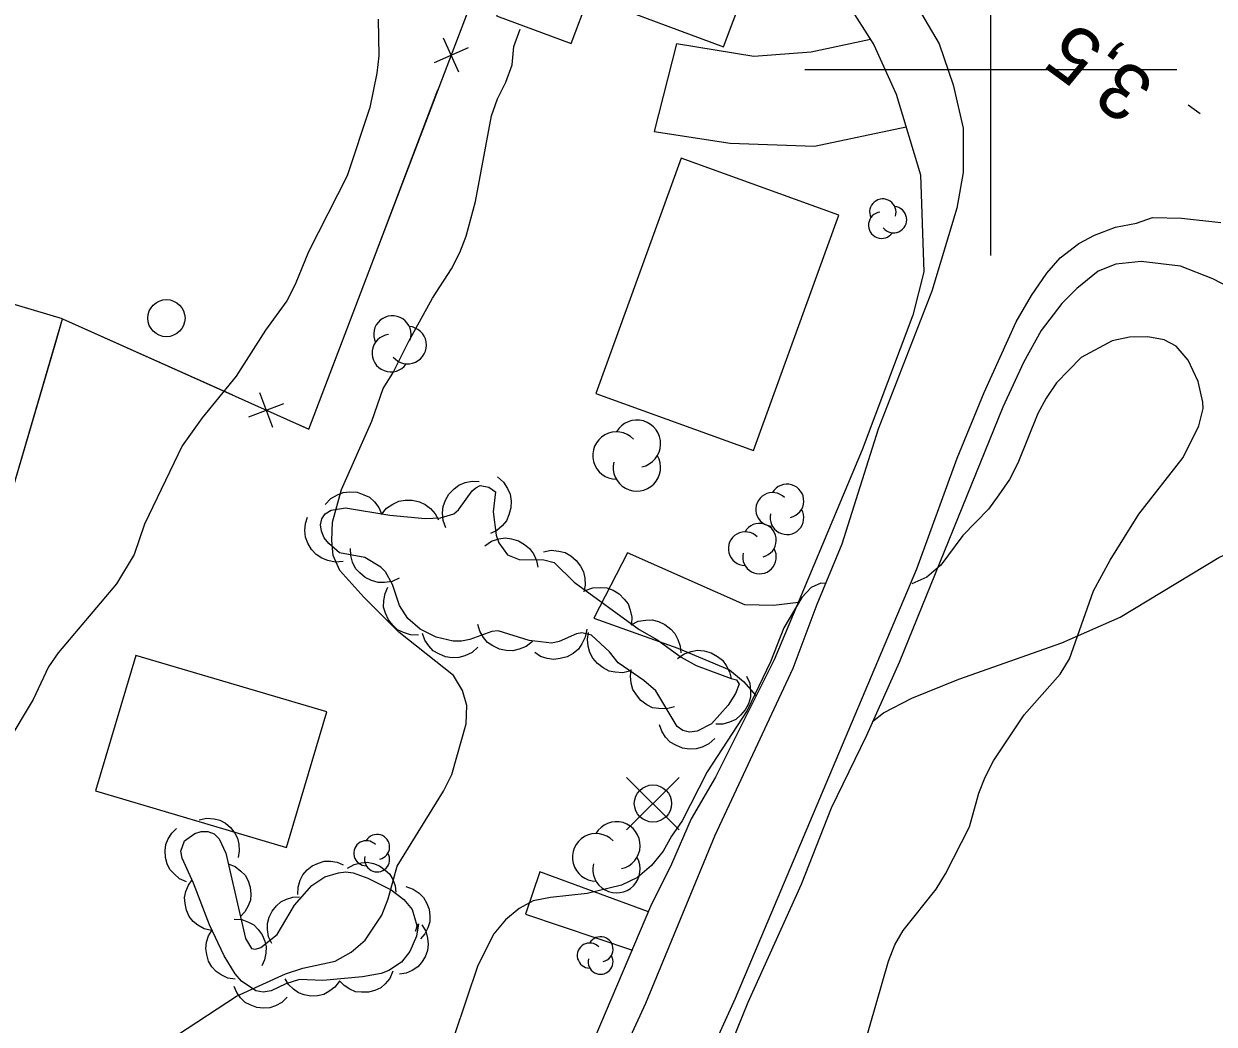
# Model space of a CAD drawing. Extents: x 282461 to 284471, y 5554090 to 5557646.
# Drawn here: x 283348 to 283412, y 5554748.7 to 5554802.5 of the extents above; entities that cross this region are included whole.
import ezdxf

# ---------------------------------------------------------------- set-up
doc = ezdxf.new("R2010")
doc.units = 0
for name, color, linetype in [('Niveau 1', 7, 'Continuous'), ('Niveau 19', 7, 'Continuous'), ('Niveau 2', 7, 'Continuous'), ('Niveau 21', 7, 'Continuous'), ('Niveau 22', 7, 'Continuous'), ('Niveau 3', 7, 'Continuous'), ('Niveau 31', 7, 'Continuous'), ('Niveau 36', 7, 'Continuous'), ('Niveau 37', 7, 'Continuous'), ('Niveau 44', 7, 'Continuous'), ('Niveau 61', 7, 'Continuous')]:
    doc.layers.add(name, color=color, linetype=linetype)

msp = doc.modelspace()

# ---------------------------------------------------------------- linework, layer by layer
at = {"layer": 'Niveau 1'}
msp.add_lwpolyline([(283367.06, 5554802.71), (283367.09, 5554800.74), (283366.99, 5554799.81), (283366.61, 5554797.95), (283365.39, 5554794.28), (283363.31, 5554790.19), (283362.59, 5554788.44), (283362.14, 5554787.56), (283361, 5554785.98), (283359.42, 5554783.52), (283357.6, 5554781.28), (283356.52, 5554779.76), (283354.5, 5554775.56), (283353.94, 5554773.92), (283352.98, 5554772.34), (283349.85, 5554768.64), (283349.34, 5554767.88), (283348.5, 5554766.13), (283347.03, 5554763.67)], dxfattribs=at)
at = {"layer": 'Niveau 19'}
for points in [[(283393.53, 5554801.62), (283390.34, 5554800.93), (283387.25, 5554800.7), (283383.1, 5554801.38), (283381.89, 5554796.66), (283385.97, 5554796.03), (283390.52, 5554795.88), (283395.44, 5554796.92)], [(283389.65, 5554771.35), (283388.31, 5554771.18), (283386.76, 5554771.22), (283380.45, 5554774.01), (283378.64, 5554770.5), (283383.16, 5554768.89), (283385.94, 5554767.72), (283386.69, 5554767.1), (283387.35, 5554766.35)], [(283381.58, 5554754.72), (283375.75, 5554756.86), (283374.97, 5554754.59), (283380.72, 5554752.66)]]:
    msp.add_lwpolyline(points, dxfattribs=at)
at = {"layer": 'Niveau 2'}
for points in [[(283356.27, 5554748.1), (283359.43, 5554750.18), (283362.08, 5554751.39), (283363, 5554751.69), (283364.74, 5554752.07), (283365.6, 5554752.55), (283366.35, 5554753.19), (283367.25, 5554754.54), (283367.59, 5554755.42), (283368.08, 5554757.17), (283370.57, 5554761.21), (283371.02, 5554762.09), (283371.79, 5554764.82), (283371.83, 5554765.81), (283371.59, 5554766.62), (283371.11, 5554767.42), (283368.17, 5554769.75), (283366.29, 5554771.64), (283364.99, 5554773.07), (283364.63, 5554773.87), (283364.56, 5554774.68), (283364.6, 5554775.67), (283365.09, 5554777.42), (283366.72, 5554781.1), (283367.33, 5554782.85), (283367.84, 5554783.67), (283368.68, 5554785.36), (283369.98, 5554787.7), (283371, 5554789.29), (283371.45, 5554790.16), (283371.79, 5554791.04), (283372.28, 5554792.9), (283373.14, 5554797.5), (283373.47, 5554798.43), (283373.92, 5554799.31), (283374.25, 5554800.25), (283374.35, 5554801.23), (283374.69, 5554802.17)], [(283411.14, 5554783.22), (283410.6, 5554784.37), (283409.95, 5554785.12), (283409.31, 5554785.46), (283408.43, 5554785.62), (283407.44, 5554785.6), (283406.52, 5554785.41), (283404.85, 5554784.51), (283403.53, 5554783.16), (283402.96, 5554782.33), (283402.51, 5554781.51), (283401.45, 5554778.83), (283401, 5554777.95), (283400.43, 5554777.13), (283399.86, 5554776.36), (283398.49, 5554774.95), (283397.3, 5554773.36), (283396.55, 5554772.71), (283395.74, 5554772.35)], [(283393.17, 5554747.46), (283394.49, 5554752.07), (283394.83, 5554752.95), (283395.28, 5554753.71), (283397.05, 5554755.94), (283397.56, 5554756.76), (283398.85, 5554759.28), (283399.35, 5554761.09), (283399.68, 5554761.96), (283400.13, 5554762.84), (283401.78, 5554765.31), (283403.72, 5554767.49), (283404.23, 5554768.31), (283405.51, 5554771.98), (283406.41, 5554773.62), (283407.94, 5554776.09), (283410.33, 5554779.14), (283411.18, 5554780.84), (283411.4, 5554781.77), (283411.39, 5554782.12), (283411.14, 5554783.22)], [(283391.11, 5554772.36), (283390.86, 5554772.39), (283390.34, 5554772.15), (283389.83, 5554771.62), (283388.87, 5554769.98), (283388.14, 5554768.16), (283386.9, 5554765.53), (283384.75, 5554762.25), (283383.4, 5554759.61), (283382.83, 5554758.79), (283382.38, 5554757.97), (283381.75, 5554757.21), (283381, 5554756.56), (283380.14, 5554756.14), (283378.29, 5554755.7), (283376.32, 5554755.49), (283375.39, 5554755.31), (283374.64, 5554754.89), (283373.9, 5554754.29), (283373.27, 5554753.53), (283372.42, 5554751.83), (283371.15, 5554748.1)]]:
    msp.add_lwpolyline(points, dxfattribs=at)
at = {"layer": 'Niveau 21'}
for points in [[(283390.87, 5554805.79), (283393.71, 5554801.32), (283394.9, 5554798.67), (283396.21, 5554794.34), (283396.39, 5554789.12), (283395.79, 5554786.79), (283393.08, 5554779.55), (283388.34, 5554768.27), (283385.19, 5554761.95), (283383.89, 5554759.72), (283382.83, 5554757.27), (283381.7, 5554755.01), (283374.54, 5554738.18), (283370.17, 5554727.12), (283369.67, 5554726.01), (283369.07, 5554725.24), (283368.5, 5554724.83), (283367.72, 5554724.53), (283366.97, 5554724.4), (283365.74, 5554724.47), (283361.58, 5554725.21), (283359.34, 5554725.73), (283354.89, 5554727.17), (283354.45, 5554725.94)], [(283395.68, 5554804.02), (283397.21, 5554801.37), (283397.96, 5554799.18), (283398.5, 5554796.84), (283398.51, 5554794.46), (283398.17, 5554792.54), (283396.82, 5554788.08), (283393.94, 5554780.66), (283391.99, 5554774.48), (283390.64, 5554771.24), (283389.34, 5554767.79), (283385.16, 5554758.81), (283381.42, 5554749.79), (283374.62, 5554734.99)], [(283371.31, 5554714.9), (283377.61, 5554730.4), (283381.46, 5554738.99), (283384.3, 5554745.74), (283386.26, 5554750.07), (283396.01, 5554773.15), (283398.19, 5554779.11), (283399.63, 5554782.64), (283401.36, 5554786.44), (283402.18, 5554787.85), (283403, 5554789.05), (283403.72, 5554789.87), (283404.72, 5554790.64), (283405.56, 5554791.09), (283406.7, 5554791.52), (283407.82, 5554791.74), (283408.69, 5554792.04), (283410.25, 5554792.01), (283412.35, 5554791.78)], [(283417.23, 5554785.99), (283411.92, 5554788.75), (283410.18, 5554789.42), (283408.07, 5554789.68), (283406.71, 5554789.54), (283405.76, 5554789.15), (283404.61, 5554788.23), (283403.81, 5554787.41), (283402.69, 5554785.97), (283401.75, 5554784.24), (283400.63, 5554781.84), (283395.07, 5554768.12), (283393.3, 5554764.2), (283391.41, 5554760.28), (283389.79, 5554756.19), (283386.92, 5554749.85), (283385.58, 5554746.52), (283384.01, 5554742.98), (283382.16, 5554738.51), (283376.37, 5554724.14), (283372.62, 5554715.06), (283367.79, 5554704.08)]]:
    msp.add_lwpolyline(points, dxfattribs=at)
at = {"layer": 'Niveau 22'}
msp.add_lwpolyline([(283393.63, 5554764.94), (283394.22, 5554765.42), (283395.74, 5554766.2), (283398.28, 5554767.22), (283403.81, 5554769.17), (283406.94, 5554770.55), (283412.25, 5554773.77), (283415.85, 5554775.45), (283419.2, 5554777.13), (283422.05, 5554778.74), (283426.23, 5554782.14)], dxfattribs=at)
at = {"layer": 'Niveau 3'}
msp.add_line((283411.24, 5554797.62), (283410.6, 5554798.09), dxfattribs=at)
at = {"layer": 'Niveau 31'}
for points in [[(283387.7, 5554806.75), (283376.45, 5554810.97), (283373.42, 5554802.89), (283377.43, 5554801.39), (283378.38, 5554803.92), (283385.62, 5554801.21), (283387.7, 5554806.75)], [(283387.24, 5554779.51), (283391.82, 5554792.17), (283383.34, 5554795.24), (283378.76, 5554782.58), (283387.24, 5554779.51)], [(283364.29, 5554765.46), (283354.02, 5554768.5), (283351.86, 5554761.22), (283362.13, 5554758.18), (283364.29, 5554765.46)]]:
    msp.add_lwpolyline(points, dxfattribs=at)
at = {"layer": 'Niveau 36'}
for p, q in [((283383.23, 5554759.12), (283380.41, 5554761.94)), ((283380.41, 5554759.12), (283383.23, 5554761.94))]:
    msp.add_line(p, q, dxfattribs=at)
for centre in [(283355.671, 5554786.63), (283381.826, 5554760.538)]:
    msp.add_circle(centre, 1, dxfattribs=at)
at = {"layer": 'Niveau 37'}
for p, q in [((283371.39, 5554799.85), (283370.57, 5554801.68)), ((283371.89, 5554801.17), (283370.07, 5554800.36)), ((283361.4, 5554780.75), (283360.69, 5554782.62)), ((283360.11, 5554781.33), (283361.98, 5554782.05))]:
    msp.add_line(p, q, dxfattribs=at)
for points in [[(283350.09, 5554786.59), (283363.32, 5554780.67), (283376.77, 5554815.95), (283368.53, 5554836.43)], [(283340.33, 5554766.75), (283343.99, 5554765.82), (283350.09, 5554786.59), (283335.31, 5554790.99), (283313.46, 5554800.82)], [(283366.71, 5554789.55), (283370.27, 5554798.9)], [(283362.87, 5554780.87), (283363.32, 5554780.67), (283366.71, 5554789.55)], [(283349.69, 5554785.22), (283350.09, 5554786.59), (283341.87, 5554789.04)], [(283350.09, 5554786.59), (283359.22, 5554782.51)], [(283346.87, 5554775.63), (283349.69, 5554785.22)]]:
    msp.add_lwpolyline(points, dxfattribs=at)
at = {"layer": 'Niveau 44'}
for points in [[(283370.69, 5554775.36), (283370.54, 5554775.76), (283370.52, 5554776.17), (283370.54, 5554776.51), (283370.67, 5554776.85), (283370.86, 5554777.17), (283371.14, 5554777.45), (283371.4, 5554777.66), (283371.74, 5554777.79), (283372.11, 5554777.86), (283372.48, 5554777.85)], [(283373.47, 5554778.1), (283373.79, 5554777.82), (283374.01, 5554777.47), (283374.15, 5554777.16), (283374.2, 5554776.8), (283374.19, 5554776.43), (283374.08, 5554776.05), (283373.95, 5554775.74), (283373.72, 5554775.47), (283373.43, 5554775.22), (283373.1, 5554775.05)], [(283386.03, 5554767.26), (283386.32, 5554767.19), (283386.46, 5554766.95), (283386.27, 5554766.46), (283385.87, 5554765.83), (283384.98, 5554764.83), (283384.2, 5554764.42), (283383.8, 5554764.37), (283383.43, 5554764.46), (283383.13, 5554764.67), (283381.98, 5554766.6), (283381.34, 5554767.16), (283379.96, 5554768.11), (283379.5, 5554768.7), (283378.52, 5554769.59), (283378.01, 5554769.72), (283377.71, 5554769.66), (283376.78, 5554769.24), (283376.39, 5554769.15), (283375.18, 5554769.3), (283373.5, 5554769.82), (283373.17, 5554769.79), (283371.98, 5554769.35), (283371.53, 5554769.26), (283371.08, 5554769.27), (283370.17, 5554769.49), (283369.32, 5554769.91), (283368.65, 5554770.49), (283368.2, 5554771.19), (283367.83, 5554772.31), (283367.44, 5554772.99), (283367.2, 5554773.25), (283366.34, 5554773.77), (283364.98, 5554774.01), (283364.4, 5554774.51), (283364.15, 5554774.82), (283364.01, 5554775.18), (283363.96, 5554775.52), (283364.03, 5554775.84), (283364.21, 5554776.12), (283364.52, 5554776.31), (283365.3, 5554776.44), (283367.69, 5554776.04), (283369.58, 5554775.86), (283370.4, 5554775.9), (283371.12, 5554776.12), (283371.38, 5554776.32), (283372.11, 5554777.34), (283372.31, 5554777.51), (283372.53, 5554777.63), (283373.01, 5554777.55), (283373.37, 5554777.3), (283373.24, 5554776.22), (283373.4, 5554774.97), (283373.55, 5554774.56), (283374.01, 5554773.91), (283374.63, 5554773.66), (283375.96, 5554773.63), (283376.51, 5554773.5), (283377.59, 5554772.43), (283381.08, 5554769.9), (283382.03, 5554769.36), (283383.34, 5554768.4), (283384.15, 5554767.96), (283386.03, 5554767.26)], [(283364.21, 5554776.62), (283364.51, 5554776.93), (283364.87, 5554777.14), (283365.18, 5554777.26), (283365.54, 5554777.3), (283365.92, 5554777.27), (283366.29, 5554777.14), (283366.59, 5554777), (283366.85, 5554776.75), (283367.09, 5554776.45), (283367.24, 5554776.12)], [(283367.24, 5554776.08), (283367.51, 5554776.41), (283367.85, 5554776.64), (283368.16, 5554776.79), (283368.51, 5554776.85), (283368.89, 5554776.85), (283369.27, 5554776.75), (283369.58, 5554776.62), (283369.86, 5554776.4), (283370.12, 5554776.12), (283370.29, 5554775.79)], [(283365.17, 5554773.55), (283364.75, 5554773.51), (283364.34, 5554773.6), (283364.02, 5554773.72), (283363.73, 5554773.93), (283363.47, 5554774.2), (283363.28, 5554774.54), (283363.15, 5554774.85), (283363.11, 5554775.21), (283363.14, 5554775.59), (283363.25, 5554775.94)], [(283372.79, 5554774.4), (283373.14, 5554774.64), (283373.54, 5554774.76), (283373.88, 5554774.82), (283374.23, 5554774.77), (283374.59, 5554774.66), (283374.93, 5554774.46), (283375.19, 5554774.25), (283375.4, 5554773.96), (283375.56, 5554773.61), (283375.64, 5554773.25)], [(283368.19, 5554772.65), (283367.8, 5554772.47), (283367.39, 5554772.42), (283367.05, 5554772.42), (283366.7, 5554772.52), (283366.36, 5554772.68), (283366.07, 5554772.94), (283365.84, 5554773.18), (283365.68, 5554773.51), (283365.58, 5554773.87), (283365.56, 5554774.24)], [(283375.94, 5554774.07), (283376.35, 5554774.15), (283376.77, 5554774.11), (283377.1, 5554774.03), (283377.41, 5554773.85), (283377.7, 5554773.61), (283377.93, 5554773.29), (283378.09, 5554773), (283378.17, 5554772.65), (283378.18, 5554772.27), (283378.12, 5554771.91)], [(283369.23, 5554769.59), (283368.8, 5554769.6), (283368.41, 5554769.73), (283368.1, 5554769.87), (283367.84, 5554770.12), (283367.61, 5554770.42), (283367.45, 5554770.78), (283367.35, 5554771.1), (283367.36, 5554771.46), (283367.43, 5554771.83), (283367.57, 5554772.17)], [(283378.19, 5554771.99), (283378.59, 5554772.14), (283379.01, 5554772.16), (283379.35, 5554772.14), (283379.68, 5554772.01), (283380.01, 5554771.81), (283380.28, 5554771.53), (283380.49, 5554771.27), (283380.61, 5554770.93), (283380.69, 5554770.56), (283380.68, 5554770.19)], [(283375.35, 5554769.25), (283375.02, 5554768.98), (283374.63, 5554768.83), (283374.3, 5554768.74), (283373.94, 5554768.76), (283373.57, 5554768.84), (283373.22, 5554769.01), (283372.94, 5554769.2), (283372.71, 5554769.47), (283372.52, 5554769.8), (283372.42, 5554770.16)], [(283380.65, 5554770.15), (283381.03, 5554770.34), (283381.44, 5554770.4), (283381.78, 5554770.41), (283382.13, 5554770.32), (283382.47, 5554770.16), (283382.78, 5554769.92), (283383.01, 5554769.68), (283383.17, 5554769.36), (283383.29, 5554769), (283383.32, 5554768.63)], [(283372.42, 5554768.95), (283372.1, 5554768.66), (283371.72, 5554768.48), (283371.4, 5554768.38), (283371.04, 5554768.37), (283370.67, 5554768.43), (283370.31, 5554768.58), (283370.02, 5554768.74), (283369.77, 5554769.01), (283369.56, 5554769.32), (283369.43, 5554769.67)], [(283378.27, 5554769.91), (283378.19, 5554769.49), (283378.01, 5554769.12), (283377.82, 5554768.84), (283377.54, 5554768.61), (283377.21, 5554768.43), (283376.83, 5554768.33), (283376.5, 5554768.28), (283376.14, 5554768.33), (283375.78, 5554768.45), (283375.47, 5554768.65)], [(283380.63, 5554767.67), (283380.21, 5554767.57), (283379.8, 5554767.6), (283379.47, 5554767.66), (283379.15, 5554767.83), (283378.85, 5554768.06), (283378.6, 5554768.36), (283378.43, 5554768.65), (283378.34, 5554769), (283378.3, 5554769.37), (283378.36, 5554769.74)], [(283383.15, 5554768.33), (283383.5, 5554768.58), (283383.89, 5554768.71), (283384.23, 5554768.78), (283384.58, 5554768.74), (283384.95, 5554768.64), (283385.29, 5554768.44), (283385.56, 5554768.25), (283385.77, 5554767.96), (283385.94, 5554767.62), (283386.03, 5554767.26)], [(283382.98, 5554765.73), (283382.56, 5554765.62), (283382.15, 5554765.64), (283381.81, 5554765.69), (283381.49, 5554765.85), (283381.18, 5554766.08), (283380.94, 5554766.38), (283380.75, 5554766.66), (283380.66, 5554767.01), (283380.62, 5554767.39), (283380.66, 5554767.75)], [(283386.86, 5554767.39), (283387.03, 5554767), (283387.08, 5554766.58), (283387.07, 5554766.25), (283386.96, 5554765.9), (283386.79, 5554765.57), (283386.53, 5554765.28), (283386.28, 5554765.05), (283385.95, 5554764.91), (283385.58, 5554764.81), (283385.21, 5554764.8)], [(283385.16, 5554764.04), (283384.84, 5554763.75), (283384.47, 5554763.57), (283384.15, 5554763.47), (283383.79, 5554763.46), (283383.41, 5554763.52), (283383.05, 5554763.68), (283382.76, 5554763.84), (283382.51, 5554764.1), (283382.3, 5554764.42), (283382.18, 5554764.77)], [(283357.44, 5554759.66), (283357.83, 5554759.75), (283358.23, 5554759.71), (283358.54, 5554759.65), (283358.84, 5554759.48), (283359.12, 5554759.25), (283359.34, 5554758.95), (283359.5, 5554758.68), (283359.57, 5554758.35), (283359.59, 5554757.99), (283359.53, 5554757.64)], [(283356.75, 5554756.33), (283356.38, 5554756.49), (283356.08, 5554756.75), (283355.86, 5554756.99), (283355.71, 5554757.3), (283355.62, 5554757.64), (283355.61, 5554758.01), (283355.64, 5554758.33), (283355.77, 5554758.64), (283355.96, 5554758.95), (283356.21, 5554759.2)], [(283369.23, 5554754.07), (283369.12, 5554753.4), (283368.76, 5554752.59), (283368.31, 5554752.01), (283367.63, 5554751.57), (283367.21, 5554751.4), (283366.21, 5554751.22), (283364.08, 5554751.03), (283362.83, 5554751.08), (283362.09, 5554750.85), (283361.31, 5554750.46), (283360.88, 5554750.39), (283360.48, 5554750.47), (283359.7, 5554750.99), (283359.37, 5554751.38), (283358.77, 5554752.35), (283357.98, 5554754.01), (283357.12, 5554756.26), (283356.51, 5554757.6), (283356.44, 5554757.97), (283356.65, 5554758.53), (283357.19, 5554758.93), (283357.53, 5554759.03), (283357.9, 5554759.03), (283358.23, 5554758.9), (283358.5, 5554758.64), (283358.86, 5554757.87), (283359.93, 5554753.28), (283360.25, 5554752.74), (283360.46, 5554752.71), (283360.74, 5554752.79), (283361.62, 5554753.5), (283362.55, 5554755.07), (283363.48, 5554756.13), (283364.19, 5554756.6), (283364.93, 5554756.82), (283365.32, 5554756.87), (283365.71, 5554756.81), (283366.5, 5554756.52), (283367.75, 5554755.9), (283368.44, 5554755.38), (283368.89, 5554754.84), (283369.13, 5554753.98), (283369.07, 5554753.67), (283369.23, 5554754.07)], [(283358.99, 5554757.3), (283359.37, 5554757.15), (283359.68, 5554756.91), (283359.91, 5554756.68), (283360.07, 5554756.38), (283360.18, 5554756.04), (283360.2, 5554755.67), (283360.19, 5554755.35), (283360.07, 5554755.03), (283359.89, 5554754.72), (283359.65, 5554754.46)], [(283362.74, 5554755.64), (283362.75, 5554756.05), (283362.87, 5554756.42), (283363, 5554756.71), (283363.23, 5554756.97), (283363.51, 5554757.19), (283363.85, 5554757.34), (283364.15, 5554757.44), (283364.49, 5554757.44), (283364.85, 5554757.38), (283365.17, 5554757.25)], [(283365.4, 5554757.06), (283365.76, 5554757.26), (283366.14, 5554757.35), (283366.46, 5554757.38), (283366.8, 5554757.31), (283367.13, 5554757.18), (283367.43, 5554756.96), (283367.67, 5554756.75), (283367.84, 5554756.45), (283367.97, 5554756.12), (283368.01, 5554755.77)], [(283358.09, 5554753.71), (283357.7, 5554753.8), (283357.36, 5554754), (283357.1, 5554754.2), (283356.9, 5554754.47), (283356.75, 5554754.8), (283356.68, 5554755.16), (283356.65, 5554755.48), (283356.72, 5554755.81), (283356.85, 5554756.14), (283357.05, 5554756.43)], [(283368.55, 5554756.07), (283368.93, 5554755.94), (283369.25, 5554755.71), (283369.49, 5554755.49), (283369.66, 5554755.2), (283369.79, 5554754.86), (283369.83, 5554754.49), (283369.83, 5554754.17), (283369.72, 5554753.85), (283369.56, 5554753.53), (283369.33, 5554753.26)], [(283361.33, 5554753.02), (283361.16, 5554753.38), (283361.1, 5554753.77), (283361.1, 5554754.09), (283361.19, 5554754.42), (283361.35, 5554754.75), (283361.59, 5554755.03), (283361.82, 5554755.25), (283362.12, 5554755.4), (283362.47, 5554755.5), (283362.82, 5554755.52)], [(283359.31, 5554754.32), (283359.72, 5554754.3), (283360.09, 5554754.16), (283360.37, 5554754.01), (283360.61, 5554753.77), (283360.82, 5554753.48), (283360.96, 5554753.13), (283361.04, 5554752.83), (283361.02, 5554752.49), (283360.95, 5554752.13), (283360.8, 5554751.82)], [(283359.37, 5554751.09), (283358.97, 5554751.15), (283358.61, 5554751.32), (283358.34, 5554751.5), (283358.12, 5554751.76), (283357.94, 5554752.07), (283357.84, 5554752.42), (283357.79, 5554752.74), (283357.83, 5554753.08), (283357.94, 5554753.42), (283358.12, 5554753.72)], [(283369.4, 5554754.02), (283369.61, 5554753.68), (283369.71, 5554753.3), (283369.75, 5554752.98), (283369.7, 5554752.64), (283369.58, 5554752.3), (283369.38, 5554751.99), (283369.18, 5554751.75), (283368.89, 5554751.56), (283368.56, 5554751.42), (283368.21, 5554751.36)], [(283364.97, 5554750.99), (283364.73, 5554750.67), (283364.41, 5554750.43), (283364.13, 5554750.28), (283363.8, 5554750.2), (283363.44, 5554750.18), (283363.08, 5554750.26), (283362.78, 5554750.36), (283362.5, 5554750.56), (283362.24, 5554750.81), (283362.06, 5554751.11)], [(283367.85, 5554751.52), (283367.69, 5554751.14), (283367.43, 5554750.85), (283367.19, 5554750.63), (283366.88, 5554750.49), (283366.53, 5554750.39), (283366.16, 5554750.39), (283365.84, 5554750.42), (283365.53, 5554750.55), (283365.23, 5554750.75), (283364.98, 5554751)], [(283362.17, 5554750.13), (283361.88, 5554749.85), (283361.53, 5554749.66), (283361.23, 5554749.55), (283360.89, 5554749.53), (283360.53, 5554749.57), (283360.18, 5554749.71), (283359.9, 5554749.85), (283359.66, 5554750.09), (283359.45, 5554750.38), (283359.31, 5554750.7)]]:
    msp.add_lwpolyline(points, dxfattribs=at)
for centre, radius, start, end in [((283394.185, 5554792.333), 0.709, 341.85719, 204.54155), ((283394.761, 5554791.926), 0.709, 219.0357, 84.72429), ((283394.122, 5554791.627), 0.709, 97.1895, 324.64659), ((283367.821, 5554785.754), 1.008, 342.17316, 204.85752), ((283368.642, 5554785.18), 1.008, 219.35166, 85.04025), ((283367.737, 5554784.75), 1.008, 97.50546, 324.96255), ((283380.963, 5554779.881), 1.275, 282.26917, 149.72625), ((283379.866, 5554779.243), 1.275, 44.11537, 269.80396), ((283380.963, 5554778.606), 1.275, 166.93686, 29.62122), ((283388.258, 5554776.353), 0.903, 44.11537, 269.80396), ((283389.034, 5554776.804), 0.903, 282.26917, 149.72625), ((283389.034, 5554775.901), 0.903, 166.93686, 29.62123), ((283387.557, 5554774.691), 0.903, 282.26917, 149.72625), ((283386.781, 5554774.24), 0.903, 44.11537, 269.80396), ((283387.557, 5554773.789), 0.903, 166.93686, 29.62123), ((283379.866, 5554758.284), 1.275, 282.26917, 149.72625), ((283366.998, 5554758.204), 0.673, 282.26917, 149.72625), ((283378.77, 5554757.647), 1.275, 44.11537, 269.80396), ((283366.419, 5554757.867), 0.673, 44.11537, 269.80396), ((283366.998, 5554757.531), 0.673, 166.93686, 29.62122), ((283379.866, 5554757.009), 1.275, 166.93686, 29.62122), ((283378.431, 5554752.366), 0.673, 44.11537, 269.80396), ((283379.01, 5554752.703), 0.673, 282.26917, 149.72625), ((283379.01, 5554752.03), 0.673, 166.93686, 29.62122)]:
    msp.add_arc(centre, radius, start, end, dxfattribs=at)
at = {"layer": 'Niveau 61'}
for points in [[(283400, 5554790), (283400, 5554810)], [(283390, 5554800), (283410, 5554800)]]:
    msp.add_lwpolyline(points, dxfattribs=at)

# ---------------------------------------------------------------- texts
at = {"layer": 'Niveau 3'}
msp.add_text('3,5  ', height=3, rotation=143.68819, dxfattribs=at).set_placement((283408.94, 5554799.35))

doc.saveas('drawing.dxf')
